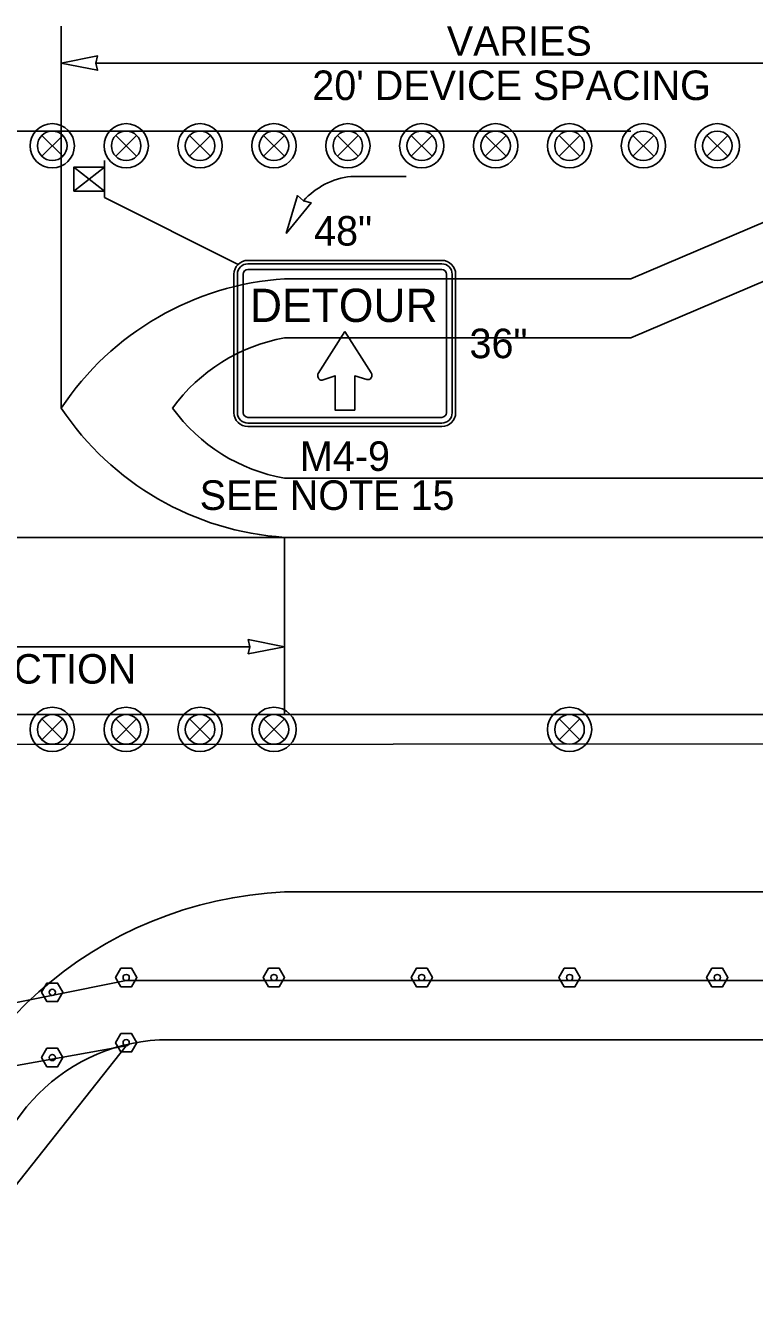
# Model space of a CAD drawing. Extents: x 99958 to 100136, y 99935 to 100013.
# Drawn here: x 100072.196 to 100073.774, y 99973.482 to 99976.269 of the extents above; entities that cross this region are included whole.
import ezdxf

# ---------------------------------------------------------------- set-up
doc = ezdxf.new("R2010")
doc.units = 0
for name, color, linetype in [('RD_ED_ShoulderPavedEdge', 7, 'Continuous'), ('RD_MK_LineEdgeWhite', 7, 'Continuous'), ('RD_MK_LineEdgeYellow', 7, 'Continuous'), ('RD_MK_LineLane', 7, 'Continuous'), ('TR_SN_ConstructionSigns', 7, 'Continuous'), ('TR_WZ_ArrowLeftStrRightTurn', 7, 'Continuous'), ('TR_WZ_PortableSignMount5ftMinBlk-Org', 7, 'Continuous'), ('TR_WZ_TrafficSafetyDrum', 7, 'Continuous'), ('TR_WZ_TubularMarker', 7, 'Continuous'), ('TR_WZ_WorkZoneDetails', 7, 'Continuous'), ('TR_WZ_WorkZoneTextCurrent', 7, 'Continuous')]:
    doc.layers.add(name, color=color, linetype=linetype)

msp = doc.modelspace()

# ---------------------------------------------------------------- linework, layer by layer
at = {"layer": 'RD_ED_ShoulderPavedEdge'}
for p, q in [((100074.2569, 99975.9124), (100073.5069, 99975.5924)), ((100073.5069, 99975.5924), (100072.7569, 99975.5924)), ((100075.43, 99975.2884), (100072.7569, 99975.2884)), ((100072.5069, 99974.0724), (100075.43, 99974.0724))]:
    msp.add_line(p, q, dxfattribs=at)
for centre, radius, start, end in [((100072.8237, 99975.2161), 0.3822, 100.0567, 144.0607), ((100072.8237, 99975.6648), 0.3822, 215.9393, 259.9433), ((100072.5069, 99973.6724), 0.4, 90, 180)]:
    msp.add_arc(centre, radius, start, end, dxfattribs=at)
at = {"layer": 'RD_MK_LineEdgeWhite'}
msp.add_arc((100072.7969, 99973.5319), 0.8615, 92.6555, 170.6116, dxfattribs=at)
at = {"layer": 'RD_MK_LineEdgeYellow'}
for p, q in [((100070.3369, 99976.0404), (100072.2734, 99976.0404)), ((100074.2569, 99976.0404), (100073.5069, 99975.7204)), ((100073.5069, 99975.7204), (100072.7569, 99975.7204)), ((100070.8205, 99975.1604), (100072.7569, 99975.1604)), ((100072.7569, 99975.1604), (100075.43, 99975.1604)), ((100072.7569, 99974.3924), (100075.43, 99974.3924))]:
    msp.add_line(p, q, dxfattribs=at)
for centre, start, end in [((100072.7985, 99975.0912), 93.7766, 146.3716), ((100072.7985, 99975.7897), 213.6284, 266.2234)]:
    msp.add_arc(centre, 0.6306, start, end, dxfattribs=at)
at = {"layer": 'RD_MK_LineLane'}
for points in [[(100072.2734, 99976.0404), (100073.5069, 99976.0404)], [(100075.43, 99974.7764), (100068.195, 99974.7764)]]:
    msp.add_lwpolyline(points, dxfattribs=at)
at = {"layer": 'TR_SN_ConstructionSigns'}
for p, q in [((100073.0973, 99975.7604), (100072.6773, 99975.7604)), ((100073.0973, 99975.7529), (100072.6773, 99975.7529)), ((100072.6773, 99975.7404), (100073.0973, 99975.7404)), ((100072.6473, 99975.7304), (100072.6473, 99975.4304)), ((100072.6548, 99975.7304), (100072.6548, 99975.4304)), ((100072.6673, 99975.4304), (100072.6673, 99975.7304)), ((100073.1073, 99975.7304), (100073.1073, 99975.4304)), ((100073.1198, 99975.4304), (100073.1198, 99975.7304)), ((100073.1273, 99975.4304), (100073.1273, 99975.7304)), ((100073.0973, 99975.4204), (100072.6773, 99975.4204)), ((100072.6773, 99975.4079), (100073.0973, 99975.4079)), ((100072.6773, 99975.4004), (100073.0973, 99975.4004))]:
    msp.add_line(p, q, dxfattribs=at)
msp.add_lwpolyline([(100072.8875, 99975.6063), (100072.8299, 99975.5152), (100072.8292, 99975.5138), (100072.8286, 99975.5112), (100072.8286, 99975.509), (100072.8293, 99975.5065), (100072.8309, 99975.5039), (100072.8334, 99975.5019), (100072.8352, 99975.5012), (100072.8381, 99975.5009), (100072.8405, 99975.5015), (100072.8663, 99975.5105), (100072.8663, 99975.4361), (100072.9087, 99975.4361), (100072.9087, 99975.51), (100072.9351, 99975.5023), (100072.9361, 99975.5021), (100072.9376, 99975.502), (100072.9388, 99975.5022), (100072.9401, 99975.5026), (100072.9415, 99975.5033), (100072.9427, 99975.5041), (100072.9438, 99975.5052), (100072.9451, 99975.5075), (100072.9456, 99975.5089), (100072.9458, 99975.51), (100072.9459, 99975.5117), (100072.9457, 99975.5137), (100072.9452, 99975.5153), (100072.9443, 99975.5169), (100072.8875, 99975.6063)], dxfattribs=at)
for centre, radius, start, end in [((100072.6773, 99975.7304), 0.03, 90, 180), ((100073.0973, 99975.7304), 0.03, 0, 90), ((100072.6773, 99975.7304), 0.0225, 90, 180), ((100072.6773, 99975.7304), 0.01, 90, 180), ((100073.0973, 99975.7304), 0.0225, 0, 90), ((100073.0973, 99975.7304), 0.01, 0, 90), ((100072.6773, 99975.4304), 0.03, 180, 270), ((100072.6773, 99975.4304), 0.0225, 180, 270), ((100072.6773, 99975.4304), 0.01, 180, 270), ((100073.0973, 99975.4304), 0.03, 270, 0), ((100073.0973, 99975.4304), 0.0225, 270, 0), ((100073.0973, 99975.4304), 0.01, 270, 0)]:
    msp.add_arc(centre, radius, start, end, dxfattribs=at)
at = {"layer": 'TR_WZ_ArrowLeftStrRightTurn'}
msp.add_line((100072.9003, 99975.9422), (100073.0203, 99975.9422), dxfattribs=at)
msp.add_lwpolyline([(100072.7601, 99975.8187), (100072.7851, 99975.9006), (100072.7978, 99975.8894), (100072.8142, 99975.8851)], close=True, dxfattribs=at)
msp.add_arc((100072.9194, 99975.7791), 0.1642, 96.7058, 137.7833, dxfattribs=at)
at = {"layer": 'TR_WZ_PortableSignMount5ftMinBlk-Org'}
for p, q in [((100072.3006, 99975.9624), (100072.3673, 99975.9104)), ((100072.3006, 99975.9104), (100072.3673, 99975.9624)), ((100072.3006, 99975.9624), (100072.3673, 99975.9104)), ((100072.3006, 99975.9104), (100072.3673, 99975.9624)), ((100072.3673, 99975.8964), (100072.3673, 99975.9764)), ((100072.3673, 99975.8964), (100072.3673, 99975.9764)), ((100072.3338, 99975.9365), (100072.3338, 99975.9365)), ((100072.3338, 99975.9365), (100072.3338, 99975.9365)), ((100072.3339, 99975.9364), (100072.3339, 99975.9364)), ((100072.3339, 99975.9364), (100072.3339, 99975.9364))]:
    msp.add_line(p, q, dxfattribs=at)
for points in [[(100072.3006, 99975.9624), (100072.3006, 99975.9104), (100072.3673, 99975.9104), (100072.3673, 99975.9624)], [(100072.3673, 99975.9104), (100072.3006, 99975.9104), (100072.3006, 99975.9624), (100072.3673, 99975.9624)], [(100072.3006, 99975.9624), (100072.3006, 99975.9104), (100072.3673, 99975.9104), (100072.3673, 99975.9624)], [(100072.3673, 99975.9104), (100072.3006, 99975.9104), (100072.3006, 99975.9624), (100072.3673, 99975.9624)]]:
    msp.add_lwpolyline(points, close=True, dxfattribs=at)
at = {"layer": 'TR_WZ_TrafficSafetyDrum'}
for p, q in [((100072.2313, 99976.0311), (100072.2765, 99975.9858)), ((100072.2765, 99976.0311), (100072.2313, 99975.9858)), ((100072.3913, 99976.0311), (100072.4365, 99975.9858)), ((100072.4365, 99976.0311), (100072.3913, 99975.9858)), ((100072.5513, 99976.0311), (100072.5965, 99975.9858)), ((100072.5965, 99976.0311), (100072.5513, 99975.9858)), ((100072.7113, 99976.0311), (100072.7565, 99975.9858)), ((100072.7565, 99976.0311), (100072.7113, 99975.9858)), ((100072.8713, 99976.0311), (100072.9165, 99975.9858)), ((100072.9165, 99976.0311), (100072.8713, 99975.9858)), ((100073.0313, 99976.0311), (100073.0765, 99975.9858)), ((100073.0765, 99976.0311), (100073.0313, 99975.9858)), ((100073.1913, 99976.0311), (100073.2365, 99975.9858)), ((100073.2365, 99976.0311), (100073.1913, 99975.9858)), ((100073.3513, 99976.0311), (100073.3965, 99975.9858)), ((100073.3965, 99976.0311), (100073.3513, 99975.9858)), ((100073.5113, 99976.0311), (100073.5565, 99975.9858)), ((100073.5565, 99976.0311), (100073.5113, 99975.9858)), ((100073.6713, 99976.0311), (100073.7165, 99975.9858)), ((100073.7165, 99976.0311), (100073.6713, 99975.9858)), ((100072.2313, 99974.7671), (100072.2765, 99974.7218)), ((100072.2765, 99974.7671), (100072.2313, 99974.7218)), ((100072.3913, 99974.7671), (100072.4365, 99974.7218)), ((100072.4365, 99974.7671), (100072.3913, 99974.7218)), ((100072.5513, 99974.7671), (100072.5965, 99974.7218)), ((100072.5965, 99974.7671), (100072.5513, 99974.7218)), ((100072.7113, 99974.7671), (100072.7565, 99974.7218)), ((100072.7565, 99974.7671), (100072.7113, 99974.7218)), ((100073.3513, 99974.7671), (100073.3965, 99974.7218)), ((100073.3965, 99974.7671), (100073.3513, 99974.7218))]:
    msp.add_line(p, q, dxfattribs=at)
for centre, radius in [((100072.2539, 99976.0085), 0.048), ((100072.2539, 99976.0085), 0.048), ((100072.2539, 99976.0085), 0.032), ((100072.4139, 99976.0085), 0.048), ((100072.4139, 99976.0085), 0.048), ((100072.4139, 99976.0085), 0.032), ((100072.5739, 99976.0085), 0.048), ((100072.5739, 99976.0085), 0.048), ((100072.5739, 99976.0085), 0.032), ((100072.7339, 99976.0085), 0.048), ((100072.7339, 99976.0085), 0.048), ((100072.7339, 99976.0085), 0.032), ((100072.8939, 99976.0085), 0.048), ((100072.8939, 99976.0085), 0.048), ((100072.8939, 99976.0085), 0.032), ((100073.0539, 99976.0085), 0.048), ((100073.0539, 99976.0085), 0.048), ((100073.0539, 99976.0085), 0.032), ((100073.2139, 99976.0085), 0.048), ((100073.2139, 99976.0085), 0.048), ((100073.2139, 99976.0085), 0.032), ((100073.3739, 99976.0085), 0.048), ((100073.3739, 99976.0085), 0.048), ((100073.3739, 99976.0085), 0.032), ((100073.5339, 99976.0085), 0.048), ((100073.5339, 99976.0085), 0.048), ((100073.5339, 99976.0085), 0.032), ((100073.6939, 99976.0085), 0.048), ((100073.6939, 99976.0085), 0.048), ((100073.6939, 99976.0085), 0.032), ((100072.2539, 99974.7445), 0.048), ((100072.2539, 99974.7445), 0.048), ((100072.4139, 99974.7445), 0.048), ((100072.4139, 99974.7445), 0.048), ((100072.5739, 99974.7445), 0.048), ((100072.5739, 99974.7445), 0.048), ((100072.7339, 99974.7445), 0.048), ((100072.7339, 99974.7445), 0.048), ((100073.3739, 99974.7445), 0.048), ((100073.3739, 99974.7445), 0.048), ((100072.2539, 99974.7445), 0.032), ((100072.4139, 99974.7445), 0.032), ((100072.5739, 99974.7445), 0.032), ((100072.7339, 99974.7445), 0.032), ((100073.3739, 99974.7445), 0.032)]:
    msp.add_circle(centre, radius, dxfattribs=at)
at = {"layer": 'TR_WZ_TubularMarker'}
for points in [[(100072.3908, 99974.2071), (100072.4024, 99974.2271), (100072.4255, 99974.2271), (100072.437, 99974.2071), (100072.4255, 99974.1871), (100072.4024, 99974.1871)], [(100072.7108, 99974.2071), (100072.7224, 99974.2271), (100072.7455, 99974.2271), (100072.757, 99974.2071), (100072.7455, 99974.1871), (100072.7224, 99974.1871)], [(100073.0308, 99974.2071), (100073.0424, 99974.2271), (100073.0655, 99974.2271), (100073.077, 99974.2071), (100073.0655, 99974.1871), (100073.0424, 99974.1871)], [(100073.3508, 99974.2071), (100073.3624, 99974.2271), (100073.3855, 99974.2271), (100073.397, 99974.2071), (100073.3855, 99974.1871), (100073.3624, 99974.1871)], [(100073.6708, 99974.2071), (100073.6824, 99974.2271), (100073.7055, 99974.2271), (100073.717, 99974.2071), (100073.7055, 99974.1871), (100073.6824, 99974.1871)], [(100072.2308, 99974.1751), (100072.2424, 99974.1951), (100072.2655, 99974.1951), (100072.277, 99974.1751), (100072.2655, 99974.1551), (100072.2424, 99974.1551)], [(100072.3908, 99974.0658), (100072.4024, 99974.0858), (100072.4255, 99974.0858), (100072.437, 99974.0658), (100072.4255, 99974.0458), (100072.4024, 99974.0458)], [(100072.2308, 99974.0338), (100072.2424, 99974.0538), (100072.2655, 99974.0538), (100072.277, 99974.0338), (100072.2655, 99974.0138), (100072.2424, 99974.0138)]]:
    msp.add_lwpolyline(points, close=True, dxfattribs=at)
for points in [[(100072.4024, 99974.1871), (100072.4255, 99974.1871), (100072.437, 99974.2071), (100072.4255, 99974.2271), (100072.4024, 99974.2271), (100072.3908, 99974.2071), (100072.4024, 99974.1871)], [(100072.7224, 99974.1871), (100072.7455, 99974.1871), (100072.757, 99974.2071), (100072.7455, 99974.2271), (100072.7224, 99974.2271), (100072.7108, 99974.2071), (100072.7224, 99974.1871)], [(100073.0424, 99974.1871), (100073.0655, 99974.1871), (100073.077, 99974.2071), (100073.0655, 99974.2271), (100073.0424, 99974.2271), (100073.0308, 99974.2071), (100073.0424, 99974.1871)], [(100073.3624, 99974.1871), (100073.3855, 99974.1871), (100073.397, 99974.2071), (100073.3855, 99974.2271), (100073.3624, 99974.2271), (100073.3508, 99974.2071), (100073.3624, 99974.1871)], [(100073.6824, 99974.1871), (100073.7055, 99974.1871), (100073.717, 99974.2071), (100073.7055, 99974.2271), (100073.6824, 99974.2271), (100073.6708, 99974.2071), (100073.6824, 99974.1871)], [(100072.2424, 99974.1551), (100072.2655, 99974.1551), (100072.277, 99974.1751), (100072.2655, 99974.1951), (100072.2424, 99974.1951), (100072.2308, 99974.1751), (100072.2424, 99974.1551)], [(100072.4024, 99974.0458), (100072.4255, 99974.0458), (100072.437, 99974.0658), (100072.4255, 99974.0858), (100072.4024, 99974.0858), (100072.3908, 99974.0658), (100072.4024, 99974.0458)], [(100072.2424, 99974.0138), (100072.2655, 99974.0138), (100072.277, 99974.0338), (100072.2655, 99974.0538), (100072.2424, 99974.0538), (100072.2308, 99974.0338), (100072.2424, 99974.0138)]]:
    msp.add_lwpolyline(points, dxfattribs=at)
for centre in [(100072.4139, 99974.2071), (100072.7339, 99974.2071), (100073.0539, 99974.2071), (100073.3739, 99974.2071), (100073.6939, 99974.2071), (100072.2539, 99974.1751), (100072.4139, 99974.0658), (100072.2539, 99974.0338)]:
    msp.add_circle(centre, 0.00667, dxfattribs=at)
at = {"layer": 'TR_WZ_WorkZoneDetails'}
for p, q in [((100072.2734, 99975.4405), (100072.2734, 99976.2676)), ((100074.182, 99976.1876), (100072.3484, 99976.1876)), ((100072.6561, 99975.7517), (100072.3673, 99975.8964)), ((100072.7569, 99975.1604), (100072.7569, 99974.7764)), ((100072.682, 99974.9236), (100070.4119, 99974.9236))]:
    msp.add_line(p, q, dxfattribs=at)
for points in [[(100072.2734, 99976.1876), (100072.352, 99976.1722), (100072.3484, 99976.1876), (100072.352, 99976.2031)], [(100072.7569, 99974.9236), (100072.6783, 99974.9082), (100072.682, 99974.9236), (100072.6783, 99974.9391)], [(100068.275, 99974.7114), (100068.275, 99974.2004), (100068.8478, 99974.2004), (100069.5869, 99974.0724), (100069.5869, 99974.0724), (100069.5869, 99974.0724), (100070.3369, 99974.0724), (100070.3369, 99974.0724), (100070.3369, 99974.0724), (100070.4939, 99974.0724), (100071.7739, 99974.0724), (100072.4139, 99974.2004), (100072.4139, 99974.2004), (100075.35, 99974.2004), (100075.35, 99974.7134)], [(100070.3369, 99973.9444), (100070.7436, 99973.7381), (100070.9869, 99973.3524), (100070.9869, 99972.4859), (100070.9869, 99972.4859), (100070.9869, 99972.4859), (100071.1469, 99972.4859), (100071.1469, 99972.4859), (100071.1469, 99972.4859), (100071.9469, 99972.4859), (100072.1069, 99972.4859), (100072.1069, 99973.6724), (100072.1069, 99973.6724), (100072.4139, 99974.0591), (100071.7739, 99973.9444)]]:
    msp.add_lwpolyline(points, close=True, dxfattribs=at)

# ---------------------------------------------------------------- texts
at = {"layer": 'TR_SN_ConstructionSigns'}
for s, height, p in [('48"', 0.064, (100072.8208, 99975.7924)), ('DETOUR', 0.072, (100072.6818, 99975.627)), ('36"', 0.064, (100073.1573, 99975.5485)), ('M4-9', 0.064, (100072.7901, 99975.3044)), ('SEE NOTE 15', 0.064, (100072.5731, 99975.2199))]:
    msp.add_text(s, height=height, rotation=360, dxfattribs=at).set_placement(p)
at = {"layer": 'TR_WZ_WorkZoneTextCurrent'}
for s, p in [('VARIES', (100073.1082, 99976.2036)), ("20' DEVICE SPACING", (100072.8169, 99976.1076)), ("20' DEVICE SPACING ACROSS INTERSECTION", (100070.5269, 99974.8436))]:
    msp.add_text(s, height=0.064, dxfattribs=at).set_placement(p)

doc.saveas('drawing.dxf')
